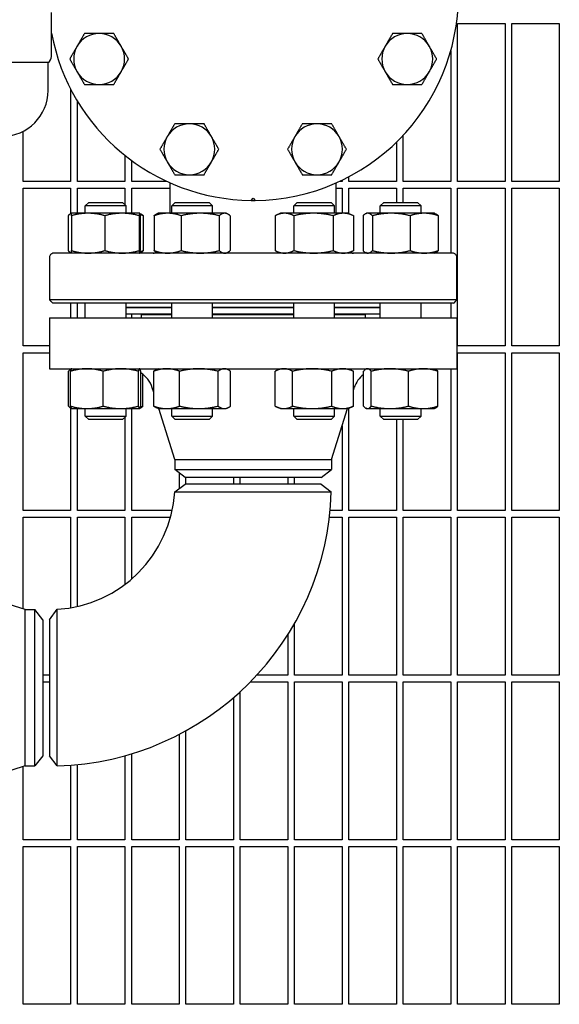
# Model space of a CAD drawing. Header units: inches. Extents: x 5 to 1128, y -85 to 748.
# Tile 662 of 689: x 787 to 797, y 576 to 594. Entities that reach past the tile are written whole.
import ezdxf

# ---------------------------------------------------------------- set-up
doc = ezdxf.new("R2010")
doc.units = ezdxf.units.IN
doc.header["$LTSCALE"] = 32
doc.header["$MEASUREMENT"] = 0
doc.layers.add('Visible (ANSI)', color=7, linetype='Continuous', lineweight=30)

msp = doc.modelspace()

# ---------------------------------------------------------------- linework, layer by layer
at = {"layer": 'Visible (ANSI)'}
for p, q in [((787.19673, 593.31478), (787.19673, 594.12728)), ((794.67313, 591.01603), (794.67313, 593.92228)), ((794.67313, 593.92228), (795.54813, 593.92228)), ((795.54813, 593.92228), (795.54813, 591.01603)), ((795.67313, 591.01603), (795.67313, 593.92228)), ((795.67313, 593.92228), (796.54813, 593.92228)), ((796.54813, 593.92228), (796.54813, 591.01603)), ((794.54813, 593.41842), (794.54813, 591.01603)), ((787.13423, 593.20653), (785.91015, 593.20653)), ((787.13423, 592.68978), (787.13423, 593.20653)), ((787.54813, 592.71897), (787.54813, 591.01603)), ((787.67313, 591.01603), (787.67313, 592.49454)), ((786.67313, 591.01603), (786.67313, 591.93779)), ((793.54813, 591.73767), (793.54813, 591.01603)), ((793.67313, 591.01603), (793.67313, 591.86536)), ((788.54813, 591.49462), (788.54813, 591.01603)), ((788.67313, 591.01603), (788.67313, 591.39873)), ((787.54813, 591.01603), (786.67313, 591.01603)), ((788.54813, 591.01603), (787.67313, 591.01603)), ((789.32051, 591.01603), (788.67313, 591.01603)), ((789.38111, 590.42878), (789.38111, 590.98857)), ((792.44016, 590.42878), (792.44016, 590.98857)), ((792.54813, 591.01603), (792.50076, 591.01603)), ((792.54813, 591.0384), (792.54813, 591.01603)), ((792.67313, 591.01603), (792.67313, 591.10137)), ((793.54813, 591.01603), (792.67313, 591.01603)), ((794.54813, 591.01603), (793.67313, 591.01603)), ((795.54813, 591.01603), (794.67313, 591.01603)), ((796.54813, 591.01603), (795.67313, 591.01603)), ((786.67313, 587.98478), (786.67313, 590.89103)), ((786.67313, 590.89103), (787.54813, 590.89103)), ((787.54813, 590.89103), (787.54813, 590.41881)), ((787.67313, 590.42878), (787.67313, 590.89103)), ((787.67313, 590.89103), (788.54813, 590.89103)), ((788.54813, 590.89103), (788.54813, 590.58857)), ((788.67313, 590.42878), (788.67313, 590.89103)), ((788.67313, 590.89103), (789.38111, 590.89103)), ((792.44016, 590.89103), (792.54813, 590.89103)), ((792.54813, 590.89103), (792.54813, 590.42878)), ((792.67313, 590.42299), (792.67313, 590.89103)), ((792.67313, 590.89103), (793.54813, 590.89103)), ((793.54813, 590.89103), (793.54813, 590.62978)), ((793.67313, 590.62978), (793.67313, 590.89103)), ((793.67313, 590.89103), (794.54813, 590.89103)), ((794.54813, 590.89103), (794.54813, 589.69478)), ((794.67313, 587.98478), (794.67313, 590.89103)), ((794.67313, 590.89103), (795.54813, 590.89103)), ((795.54813, 590.89103), (795.54813, 587.98478)), ((795.67313, 587.98478), (795.67313, 590.89103)), ((795.67313, 590.89103), (796.54813, 590.89103)), ((796.54813, 590.89103), (796.54813, 587.98478)), ((787.88193, 590.62978), (787.81943, 590.56728)), ((787.88193, 590.62978), (788.50693, 590.62978)), ((788.50693, 590.62978), (788.56943, 590.56728)), ((789.47304, 590.62978), (789.41054, 590.56728)), ((789.47304, 590.62978), (790.09804, 590.62978)), ((790.09804, 590.62978), (790.16054, 590.56728)), ((790.87147, 590.66546), (790.91063, 590.70462)), ((790.91063, 590.70462), (790.9498, 590.66546)), ((791.72322, 590.62978), (791.66072, 590.56728)), ((791.72322, 590.62978), (792.34822, 590.62978)), ((792.34822, 590.62978), (792.41072, 590.56728)), ((793.31434, 590.62978), (793.25184, 590.56728)), ((793.31434, 590.62978), (793.93934, 590.62978)), ((793.93934, 590.62978), (794.00184, 590.56728)), ((788.56943, 590.56728), (787.81943, 590.56728)), ((787.81943, 590.42878), (787.81943, 590.56728)), ((788.56943, 590.42878), (788.56943, 590.56728)), ((790.16054, 590.56728), (789.41054, 590.56728)), ((789.41054, 590.42878), (789.41054, 590.56728)), ((790.16054, 590.42878), (790.16054, 590.56728)), ((792.41072, 590.56728), (791.66072, 590.56728)), ((791.66072, 590.42878), (791.66072, 590.56728)), ((792.41072, 590.42878), (792.41072, 590.56728)), ((794.00184, 590.56728), (793.25184, 590.56728)), ((793.25184, 590.42878), (793.25184, 590.56728)), ((794.00184, 590.42878), (794.00184, 590.56728)), ((787.50132, 590.38369), (787.50132, 589.73987)), ((787.56929, 590.42872), (787.55079, 590.42009)), ((787.56213, 590.38369), (787.56213, 589.73987)), ((787.56943, 590.42878), (787.56929, 590.42872)), ((787.87085, 590.42878), (787.56943, 590.42878)), ((788.49572, 590.42878), (787.87085, 590.42878)), ((788.17957, 590.38369), (788.17957, 589.73987)), ((788.81929, 590.42878), (788.49572, 590.42878)), ((788.81186, 590.38369), (788.81186, 589.73987)), ((788.81943, 590.42878), (788.81929, 590.42878)), ((788.81943, 590.42878), (788.81956, 590.42872)), ((788.81956, 590.42872), (788.83806, 590.42009)), ((788.82672, 590.38369), (788.82672, 589.73987)), ((788.88753, 590.38369), (788.88753, 589.73987)), ((789.08475, 590.38369), (789.08475, 589.73987)), ((789.16054, 590.42878), (789.13477, 590.41676)), ((789.3346, 590.42878), (789.16054, 590.42878)), ((789.93484, 590.42878), (789.3346, 590.42878)), ((789.58444, 590.38369), (789.58444, 589.73987)), ((790.38579, 590.42878), (789.93484, 590.42878)), ((790.28524, 590.38369), (790.28524, 589.73987)), ((790.41054, 590.42878), (790.38579, 590.42878)), ((790.41054, 590.42878), (790.43632, 590.41676)), ((790.48634, 590.38369), (790.48634, 589.73987)), ((791.31419, 590.38369), (791.31419, 589.73987)), ((791.41072, 590.42878), (791.32236, 590.38758)), ((791.48814, 590.42878), (791.41072, 590.42878)), ((792.02285, 590.42878), (791.48814, 590.42878)), ((791.66208, 590.38369), (791.66208, 589.73987)), ((792.57044, 590.42878), (792.02285, 590.42878)), ((792.38362, 590.38369), (792.38362, 589.73987)), ((792.66072, 590.42878), (792.57044, 590.42878)), ((792.66072, 590.42878), (792.74908, 590.38758)), ((792.75726, 590.38369), (792.75726, 589.73987)), ((792.93374, 590.38369), (792.93374, 589.73987)), ((793.00184, 590.42878), (792.98321, 590.42009)), ((793.01993, 590.42878), (793.00184, 590.42878)), ((793.45268, 590.42878), (793.01993, 590.42878)), ((793.10613, 590.38369), (793.10613, 589.73987)), ((794.05959, 590.42878), (793.45268, 590.42878)), ((793.79923, 590.38369), (793.79923, 589.73987)), ((794.25184, 590.42878), (794.05959, 590.42878)), ((794.25184, 590.42878), (794.27047, 590.42009)), ((794.31994, 590.38369), (794.31994, 589.73987)), ((791.41072, 589.69478), (791.32236, 589.73598)), ((792.66072, 589.69478), (792.74908, 589.73598)), ((787.16084, 589.61604), (787.16084, 588.83258)), ((794.58189, 589.69478), (787.23937, 589.69478)), ((787.54813, 589.70475), (787.54813, 589.69478)), ((787.56929, 589.69484), (787.55079, 589.70347)), ((787.56943, 589.69478), (787.56929, 589.69484)), ((788.81943, 589.69478), (788.81956, 589.69484)), ((788.81956, 589.69484), (788.83806, 589.70347)), ((789.16054, 589.69478), (789.13477, 589.7068)), ((790.41054, 589.69478), (790.43632, 589.7068)), ((793.00184, 589.69478), (792.98321, 589.70347)), ((794.25184, 589.69478), (794.27047, 589.70347)), ((794.66043, 588.83258), (794.66043, 589.61604)), ((794.66043, 588.83258), (787.16084, 588.83258)), ((787.21969, 588.77352), (787.2, 588.79321)), ((794.60158, 588.77352), (787.21969, 588.77352)), ((787.54813, 588.77352), (787.54813, 588.50478)), ((787.67313, 588.50478), (787.67313, 588.77352)), ((787.81943, 588.50478), (787.81943, 588.77352)), ((788.56943, 588.50478), (788.56943, 588.77352)), ((789.41054, 588.69478), (788.56943, 588.69478)), ((789.41054, 588.68978), (788.56943, 588.68978)), ((788.67313, 588.68978), (788.67313, 588.69478)), ((788.97063, 588.68978), (788.97063, 588.69478)), ((789.41054, 588.50478), (789.41054, 588.77352)), ((790.16054, 588.50478), (790.16054, 588.77352)), ((791.66072, 588.69478), (790.16054, 588.69478)), ((791.66072, 588.68978), (790.16054, 588.68978)), ((791.66072, 588.50478), (791.66072, 588.77352)), ((792.41072, 588.50478), (792.41072, 588.77352)), ((793.25184, 588.69478), (792.41072, 588.69478)), ((793.25184, 588.68978), (792.41072, 588.68978)), ((792.85063, 588.68978), (792.85063, 588.69478)), ((793.25184, 588.50478), (793.25184, 588.77352)), ((794.00184, 588.50478), (794.00184, 588.77352)), ((794.54813, 588.77352), (794.54813, 588.50478)), ((794.60158, 588.77352), (794.62126, 588.79321)), ((787.16063, 588.50478), (794.66063, 588.50478)), ((787.16063, 588.50478), (787.16063, 587.56478)), ((789.41054, 588.56978), (788.56943, 588.56978)), ((788.67313, 588.50478), (788.67313, 588.56978)), ((788.85063, 588.56478), (789.41054, 588.56478)), ((788.85063, 588.56478), (788.85063, 588.50478)), ((788.97063, 588.56478), (788.97063, 588.56978)), ((791.66072, 588.56978), (790.16054, 588.56978)), ((790.16054, 588.56478), (791.66072, 588.56478)), ((793.25184, 588.56978), (792.41072, 588.56978)), ((792.41072, 588.56478), (792.97063, 588.56478)), ((792.85063, 588.56478), (792.85063, 588.56978)), ((792.97063, 588.56478), (792.97063, 588.50478)), ((794.66063, 588.50478), (794.66063, 587.56478)), ((787.16063, 587.98478), (786.67313, 587.98478)), ((795.54813, 587.98478), (794.67313, 587.98478)), ((796.54813, 587.98478), (795.67313, 587.98478)), ((786.67313, 584.95353), (786.67313, 587.85978)), ((786.67313, 587.85978), (787.16063, 587.85978)), ((794.67313, 584.95353), (794.67313, 587.85978)), ((794.67313, 587.85978), (795.54813, 587.85978)), ((795.54813, 587.85978), (795.54813, 584.95353)), ((795.67313, 584.95353), (795.67313, 587.85978)), ((795.67313, 587.85978), (796.54813, 587.85978)), ((796.54813, 587.85978), (796.54813, 584.95353)), ((787.16063, 587.56478), (794.66063, 587.56478)), ((787.54813, 587.56478), (787.54813, 587.55422)), ((787.56826, 587.56424), (787.55662, 587.55881)), ((787.56943, 587.56478), (787.56826, 587.56424)), ((788.81943, 587.56478), (788.82059, 587.56424)), ((789.16054, 587.56478), (789.12649, 587.5489)), ((790.41054, 587.56478), (790.44459, 587.5489)), ((791.41072, 587.56478), (791.33733, 587.53056)), ((792.66072, 587.56478), (792.73411, 587.53056)), ((793.00184, 587.56478), (792.98903, 587.55881)), ((794.25184, 587.56478), (794.26465, 587.55881)), ((794.54813, 587.56478), (794.54813, 584.95353)), ((787.51002, 586.87587), (787.51002, 587.51969)), ((787.54858, 586.87587), (787.54858, 587.51969)), ((788.1504, 586.87587), (788.1504, 587.51969)), ((788.79625, 586.87587), (788.79625, 587.51969)), ((788.84028, 586.87587), (788.84028, 587.51969)), ((788.87883, 586.87587), (788.87883, 587.46151)), ((789.07835, 586.87587), (789.07835, 587.51969)), ((789.55658, 586.87587), (789.55658, 587.51969)), ((790.26377, 586.87587), (790.26377, 587.51969)), ((790.49274, 586.87587), (790.49274, 587.51969)), ((791.31538, 586.87587), (791.31538, 587.51969)), ((791.63742, 586.87587), (791.63742, 587.51969)), ((792.35776, 586.87587), (792.35776, 587.51969)), ((792.75607, 586.87587), (792.75607, 587.51969)), ((792.94244, 586.87587), (792.94244, 587.51969)), ((793.08635, 586.87587), (793.08635, 587.51969)), ((793.77075, 586.87587), (793.77075, 587.51969)), ((794.31124, 586.87587), (794.31124, 587.51969)), ((789.07835, 587.12998), (789.05118, 587.21575)), ((792.75607, 587.17149), (792.77008, 587.21575)), ((787.54813, 586.84134), (787.54813, 584.95353)), ((787.56826, 586.83132), (787.55662, 586.83675)), ((787.56943, 586.83078), (787.56826, 586.83132)), ((787.56943, 586.83078), (787.84949, 586.83078)), ((787.67313, 584.95353), (787.67313, 586.83078)), ((787.81943, 586.69228), (787.81943, 586.83078)), ((787.84949, 586.83078), (788.47332, 586.83078)), ((788.47332, 586.83078), (788.81826, 586.83078)), ((788.56943, 586.69228), (788.56943, 586.83078)), ((788.67313, 584.95353), (788.67313, 586.83078)), ((788.81826, 586.83078), (788.81943, 586.83078)), ((788.81943, 586.83078), (788.82059, 586.83132)), ((788.82059, 586.83132), (788.83224, 586.83675)), ((789.16054, 586.83078), (789.12649, 586.84666)), ((789.16054, 586.83078), (789.31746, 586.83078)), ((789.47063, 585.89145), (789.17311, 586.83078)), ((789.31746, 586.83078), (789.91017, 586.83078)), ((789.41054, 586.69228), (789.41054, 586.83078)), ((789.91017, 586.83078), (790.37825, 586.83078)), ((790.16054, 586.69228), (790.16054, 586.83078)), ((790.37825, 586.83078), (790.41054, 586.83078)), ((790.41054, 586.83078), (790.44459, 586.84666)), ((791.41072, 586.83078), (791.33733, 586.865)), ((791.41072, 586.83078), (791.4764, 586.83078)), ((791.4764, 586.83078), (791.99759, 586.83078)), ((791.66072, 586.69228), (791.66072, 586.83078)), ((791.99759, 586.83078), (792.55691, 586.83078)), ((792.35063, 585.89145), (792.64815, 586.83078)), ((792.41072, 586.69228), (792.41072, 586.83078)), ((792.55691, 586.83078), (792.66072, 586.83078)), ((792.66072, 586.83078), (792.73411, 586.865)), ((792.67313, 584.95353), (792.67313, 586.83657)), ((793.00184, 586.83078), (792.98903, 586.83675)), ((793.00184, 586.83078), (793.01439, 586.83078)), ((793.01439, 586.83078), (793.42855, 586.83078)), ((793.25184, 586.69228), (793.25184, 586.83078)), ((793.42855, 586.83078), (794.04099, 586.83078)), ((794.00184, 586.69228), (794.00184, 586.83078)), ((794.04099, 586.83078), (794.25184, 586.83078)), ((794.25184, 586.83078), (794.26465, 586.83675)), ((787.81943, 586.69228), (788.56943, 586.69228)), ((787.88193, 586.62978), (787.81943, 586.69228)), ((788.50693, 586.62978), (787.88193, 586.62978)), ((788.50693, 586.62978), (788.56943, 586.69228)), ((788.54813, 586.67099), (788.54813, 584.95353)), ((789.41054, 586.69228), (790.16054, 586.69228)), ((789.47304, 586.62978), (789.41054, 586.69228)), ((790.09804, 586.62978), (789.47304, 586.62978)), ((790.09804, 586.62978), (790.16054, 586.69228)), ((791.66072, 586.69228), (792.41072, 586.69228)), ((791.72322, 586.62978), (791.66072, 586.69228)), ((792.34822, 586.62978), (791.72322, 586.62978)), ((792.34822, 586.62978), (792.41072, 586.69228)), ((793.25184, 586.69228), (794.00184, 586.69228)), ((793.31434, 586.62978), (793.25184, 586.69228)), ((793.93934, 586.62978), (793.31434, 586.62978)), ((793.54813, 586.62978), (793.54813, 584.95353)), ((793.67313, 584.95353), (793.67313, 586.62978)), ((793.93934, 586.62978), (794.00184, 586.69228)), ((792.54813, 586.515), (792.54813, 584.95353)), ((789.47063, 585.89145), (792.35063, 585.89145)), ((789.47063, 585.89145), (789.47063, 585.70865)), ((792.35063, 585.89145), (792.35063, 585.70865)), ((789.47063, 585.70865), (792.35063, 585.70865)), ((789.65813, 585.56478), (789.47063, 585.70865)), ((789.54813, 585.64919), (789.54813, 585.35819)), ((792.16313, 585.56478), (789.65813, 585.56478)), ((789.67313, 585.43978), (789.67313, 585.56478)), ((790.54813, 585.56478), (790.54813, 585.43978)), ((790.67313, 585.43978), (790.67313, 585.56478)), ((791.54813, 585.56478), (791.54813, 585.43978)), ((791.67313, 585.43978), (791.67313, 585.56478)), ((792.16313, 585.56478), (792.35063, 585.70865)), ((789.46624, 585.29746), (789.65813, 585.43978)), ((792.16303, 585.43978), (789.65813, 585.43978)), ((792.16313, 585.43978), (792.34868, 585.2974)), ((787.54813, 584.95353), (786.67313, 584.95353)), ((786.67313, 583.14113), (786.67313, 584.82853)), ((786.67313, 584.82853), (787.54813, 584.82853)), ((787.54813, 584.82853), (787.54813, 583.16251)), ((788.54813, 584.95353), (787.67313, 584.95353)), ((787.67313, 583.18735), (787.67313, 584.82853)), ((787.67313, 584.82853), (788.54813, 584.82853)), ((788.54813, 584.82853), (788.54813, 583.59291)), ((789.41888, 584.95353), (788.67313, 584.95353)), ((788.67313, 583.6938), (788.67313, 584.82853)), ((788.67313, 584.82853), (789.38829, 584.82853)), ((792.31451, 584.82853), (792.54813, 584.82853)), ((792.54813, 584.95353), (792.3278, 584.95353)), ((792.54813, 584.82853), (792.54813, 581.92228)), ((793.54813, 584.95353), (792.67313, 584.95353)), ((792.67313, 581.92228), (792.67313, 584.82853)), ((792.67313, 584.82853), (793.54813, 584.82853)), ((793.54813, 584.82853), (793.54813, 581.92228)), ((794.54813, 584.95353), (793.67313, 584.95353)), ((793.67313, 581.92228), (793.67313, 584.82853)), ((793.67313, 584.82853), (794.54813, 584.82853)), ((794.54813, 584.82853), (794.54813, 581.92228)), ((795.54813, 584.95353), (794.67313, 584.95353)), ((794.67313, 581.92228), (794.67313, 584.82853)), ((794.67313, 584.82853), (795.54813, 584.82853)), ((795.54813, 584.82853), (795.54813, 581.92228)), ((796.54813, 584.95353), (795.67313, 584.95353)), ((795.67313, 581.92228), (795.67313, 584.82853)), ((795.67313, 584.82853), (796.54813, 584.82853)), ((796.54813, 584.82853), (796.54813, 581.92228)), ((786.70897, 583.12978), (785.76963, 583.4273)), ((786.70897, 580.24978), (786.70897, 583.12978)), ((786.70897, 583.12978), (786.89176, 583.12978)), ((786.89176, 580.24978), (786.89176, 583.12978)), ((787.03563, 582.94228), (786.89176, 583.12978)), ((787.16063, 582.94228), (787.30295, 583.13417)), ((787.03563, 582.94228), (787.03563, 580.43728)), ((787.16063, 582.94228), (787.16063, 580.43738)), ((791.67313, 581.92228), (791.67313, 582.87591)), ((791.54813, 582.66743), (791.54813, 581.92228)), ((787.16063, 581.92228), (787.03563, 581.92228)), ((791.54813, 581.92228), (790.97682, 581.92228)), ((792.54813, 581.92228), (791.67313, 581.92228)), ((793.54813, 581.92228), (792.67313, 581.92228)), ((794.54813, 581.92228), (793.67313, 581.92228)), ((795.54813, 581.92228), (794.67313, 581.92228)), ((796.54813, 581.92228), (795.67313, 581.92228)), ((787.03563, 581.79728), (787.16063, 581.79728)), ((790.8577, 581.79728), (791.54813, 581.79728)), ((791.54813, 581.79728), (791.54813, 578.89103)), ((791.67313, 578.89103), (791.67313, 581.79728)), ((791.67313, 581.79728), (792.54813, 581.79728)), ((792.54813, 581.79728), (792.54813, 578.89103)), ((792.67313, 578.89103), (792.67313, 581.79728)), ((792.67313, 581.79728), (793.54813, 581.79728)), ((793.54813, 581.79728), (793.54813, 578.89103)), ((793.67313, 578.89103), (793.67313, 581.79728)), ((793.67313, 581.79728), (794.54813, 581.79728)), ((794.54813, 581.79728), (794.54813, 578.89103)), ((794.67313, 578.89103), (794.67313, 581.79728)), ((794.67313, 581.79728), (795.54813, 581.79728)), ((795.54813, 581.79728), (795.54813, 578.89103)), ((795.67313, 578.89103), (795.67313, 581.79728)), ((795.67313, 581.79728), (796.54813, 581.79728)), ((796.54813, 581.79728), (796.54813, 578.89103)), ((790.67313, 578.89103), (790.67313, 581.61899)), ((790.54813, 581.50774), (790.54813, 578.89103)), ((789.54813, 580.83153), (789.54813, 578.89103)), ((789.67313, 578.89103), (789.67313, 580.89848)), ((788.67313, 578.89103), (788.67313, 580.47506)), ((787.03563, 580.43728), (786.89176, 580.24978)), ((787.30301, 580.25173), (787.16063, 580.43728)), ((788.54813, 580.43869), (788.54813, 578.89103)), ((786.70897, 580.24978), (785.76963, 579.95226)), ((786.67313, 578.89103), (786.67313, 580.23843)), ((786.70897, 580.24978), (786.89176, 580.24978)), ((787.54813, 580.26427), (787.54813, 578.89103)), ((787.67313, 578.89103), (787.67313, 580.27515)), ((787.54813, 578.89103), (786.67313, 578.89103)), ((788.54813, 578.89103), (787.67313, 578.89103)), ((789.54813, 578.89103), (788.67313, 578.89103)), ((790.54813, 578.89103), (789.67313, 578.89103)), ((791.54813, 578.89103), (790.67313, 578.89103)), ((792.54813, 578.89103), (791.67313, 578.89103)), ((793.54813, 578.89103), (792.67313, 578.89103)), ((794.54813, 578.89103), (793.67313, 578.89103)), ((795.54813, 578.89103), (794.67313, 578.89103)), ((796.54813, 578.89103), (795.67313, 578.89103)), ((786.67313, 575.85978), (786.67313, 578.76603)), ((786.67313, 578.76603), (787.54813, 578.76603)), ((787.54813, 578.76603), (787.54813, 575.85978)), ((787.67313, 575.85978), (787.67313, 578.76603)), ((787.67313, 578.76603), (788.54813, 578.76603)), ((788.54813, 578.76603), (788.54813, 575.85978)), ((788.67313, 575.85978), (788.67313, 578.76603)), ((788.67313, 578.76603), (789.54813, 578.76603)), ((789.54813, 578.76603), (789.54813, 575.85978)), ((789.67313, 575.85978), (789.67313, 578.76603)), ((789.67313, 578.76603), (790.54813, 578.76603)), ((790.54813, 578.76603), (790.54813, 575.85978)), ((790.67313, 575.85978), (790.67313, 578.76603)), ((790.67313, 578.76603), (791.54813, 578.76603)), ((791.54813, 578.76603), (791.54813, 575.85978)), ((791.67313, 575.85978), (791.67313, 578.76603)), ((791.67313, 578.76603), (792.54813, 578.76603)), ((792.54813, 578.76603), (792.54813, 575.85978)), ((792.67313, 575.85978), (792.67313, 578.76603)), ((792.67313, 578.76603), (793.54813, 578.76603)), ((793.54813, 578.76603), (793.54813, 575.85978)), ((793.67313, 575.85978), (793.67313, 578.76603)), ((793.67313, 578.76603), (794.54813, 578.76603)), ((794.54813, 578.76603), (794.54813, 575.85978)), ((794.67313, 575.85978), (794.67313, 578.76603)), ((794.67313, 578.76603), (795.54813, 578.76603)), ((795.54813, 578.76603), (795.54813, 575.85978)), ((795.67313, 575.85978), (795.67313, 578.76603)), ((795.67313, 578.76603), (796.54813, 578.76603)), ((796.54813, 578.76603), (796.54813, 575.85978)), ((787.54813, 575.85978), (786.67313, 575.85978)), ((788.54813, 575.85978), (787.67313, 575.85978)), ((789.54813, 575.85978), (788.67313, 575.85978)), ((790.54813, 575.85978), (789.67313, 575.85978)), ((791.54813, 575.85978), (790.67313, 575.85978)), ((792.54813, 575.85978), (791.67313, 575.85978)), ((793.54813, 575.85978), (792.67313, 575.85978)), ((794.54813, 575.85978), (793.67313, 575.85978)), ((795.54813, 575.85978), (794.67313, 575.85978)), ((796.54813, 575.85978), (795.67313, 575.85978))]:
    msp.add_line(p, q, dxfattribs=at)
for centre, radius, start, end in [((790.91063, 594.44478), 3.77953, 270.593765, 89.406235), ((790.91063, 594.44478), 3.77953, 190.692303, 269.406235), ((788.07352, 593.26961), 0.46875, 90, 150), ((788.07352, 593.26961), 0.46875, 30, 90), ((793.74774, 593.26961), 0.46875, 90, 150), ((793.74774, 593.26961), 0.46875, 30, 90), ((788.07352, 593.26961), 0.46875, 150, 210), ((788.07352, 593.26961), 0.46875, 330, 30), ((793.74774, 593.26961), 0.46875, 150, 210), ((793.74774, 593.26961), 0.46875, 330, 30), ((787.07173, 593.31478), 0.125, 300, 0), ((788.07352, 593.26961), 0.46875, 210, 270), ((788.07352, 593.26961), 0.46875, 270, 330), ((793.74774, 593.26961), 0.46875, 210, 270), ((793.74774, 593.26961), 0.46875, 270, 330), ((786.29048, 592.68978), 0.84375, 270, 0), ((789.73546, 591.60767), 0.46875, 90, 150), ((789.73546, 591.60767), 0.46875, 30, 90), ((792.0858, 591.60767), 0.46875, 90, 150), ((792.0858, 591.60767), 0.46875, 30, 90), ((789.73546, 591.60767), 0.46875, 150, 210), ((789.73546, 591.60767), 0.46875, 330, 30), ((792.0858, 591.60767), 0.46875, 150, 210), ((792.0858, 591.60767), 0.46875, 330, 30), ((789.73546, 591.60767), 0.46875, 210, 270), ((789.73546, 591.60767), 0.46875, 270, 330), ((792.0858, 591.60767), 0.46875, 210, 270), ((792.0858, 591.60767), 0.46875, 270, 330), ((790.91063, 594.44478), 3.77953, 269.406235, 270.593765), ((787.23937, 589.61604), 0.07874, 90, 119.999999), ((789.06614, 590.00974), 0.31496, 270, 283.77218), ((792.75512, 590.00974), 0.31496, 256.22782, 270), ((794.58189, 589.61604), 0.07874, 60.000001, 90), ((788.57452, 587.06478), 0.5, 17.574716, 57.891966), ((793.24675, 587.06478), 0.5, 127.489944, 162.425284), ((787.16063, 585.43978), 2.31, 273.532272, 356.467728), ((787.16063, 585.43978), 5.19, 271.571968, 358.428032)]:
    msp.add_arc(centre, radius, start, end, dxfattribs=at)
for points, weights in [([(787.80289, 593.73836), (787.73037, 593.61276), (787.66757, 593.50399)], [1.01001874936, 1.04314139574, 1]), ([(788.07352, 593.73836), (787.94792, 593.73836), (787.80289, 593.73836)], [1, 1.04314139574, 1.01001874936]), ([(788.34416, 593.73836), (788.19912, 593.73836), (788.07352, 593.73836)], [1.01001874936, 1.04314139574, 1]), ([(788.47947, 593.50399), (788.41667, 593.61276), (788.34416, 593.73836)], [1, 1.04314139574, 1.01001874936]), ([(793.47711, 593.73836), (793.40459, 593.61276), (793.34179, 593.50399)], [1.01001874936, 1.04314139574, 1]), ([(793.74774, 593.73836), (793.62214, 593.73836), (793.47711, 593.73836)], [1, 1.04314139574, 1.01001874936]), ([(794.01838, 593.73836), (793.87334, 593.73836), (793.74774, 593.73836)], [1.01001874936, 1.04314139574, 1]), ([(794.15369, 593.50399), (794.09089, 593.61276), (794.01838, 593.73836)], [1, 1.04314139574, 1.01001874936]), ([(787.66757, 593.50399), (787.60477, 593.39521), (787.53226, 593.26961)], [1, 1.04314139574, 1.01001874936]), ([(788.61479, 593.26961), (788.54227, 593.39521), (788.47947, 593.50399)], [1.01001874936, 1.04314139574, 1]), ([(793.34179, 593.50399), (793.27899, 593.39521), (793.20648, 593.26961)], [1, 1.04314139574, 1.01001874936]), ([(794.28901, 593.26961), (794.21649, 593.39521), (794.15369, 593.50399)], [1.01001874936, 1.04314139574, 1]), ([(787.53226, 593.26961), (787.60477, 593.14401), (787.66757, 593.03524)], [1.01001874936, 1.04314139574, 1]), ([(788.47947, 593.03524), (788.54227, 593.14401), (788.61479, 593.26961)], [1, 1.04314139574, 1.01001874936]), ([(793.20648, 593.26961), (793.27899, 593.14401), (793.34179, 593.03524)], [1.01001874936, 1.04314139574, 1]), ([(794.15369, 593.03524), (794.21649, 593.14401), (794.28901, 593.26961)], [1, 1.04314139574, 1.01001874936]), ([(787.66757, 593.03524), (787.73037, 592.92646), (787.80289, 592.80086)], [1, 1.04314139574, 1.01001874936]), ([(788.34416, 592.80086), (788.41667, 592.92646), (788.47947, 593.03524)], [1.01001874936, 1.04314139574, 1]), ([(793.34179, 593.03524), (793.40459, 592.92646), (793.47711, 592.80086)], [1, 1.04314139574, 1.01001874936]), ([(794.01838, 592.80086), (794.09089, 592.92646), (794.15369, 593.03524)], [1.01001874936, 1.04314139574, 1]), ([(787.80289, 592.80086), (787.94792, 592.80086), (788.07352, 592.80086)], [1.01001874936, 1.04314139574, 1]), ([(788.07352, 592.80086), (788.19912, 592.80086), (788.34416, 592.80086)], [1, 1.04314139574, 1.01001874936]), ([(793.47711, 592.80086), (793.62214, 592.80086), (793.74774, 592.80086)], [1.01001874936, 1.04314139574, 1]), ([(793.74774, 592.80086), (793.87334, 592.80086), (794.01838, 592.80086)], [1, 1.04314139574, 1.01001874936]), ([(789.46483, 592.07642), (789.39231, 591.95082), (789.32951, 591.84204)], [1.01001874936, 1.04314139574, 1]), ([(789.73546, 592.07642), (789.60986, 592.07642), (789.46483, 592.07642)], [1, 1.04314139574, 1.01001874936]), ([(790.0061, 592.07642), (789.86106, 592.07642), (789.73546, 592.07642)], [1.01001874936, 1.04314139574, 1]), ([(790.14141, 591.84204), (790.07861, 591.95082), (790.0061, 592.07642)], [1, 1.04314139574, 1.01001874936]), ([(791.81517, 592.07642), (791.74265, 591.95082), (791.67985, 591.84204)], [1.01001874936, 1.04314139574, 1]), ([(792.0858, 592.07642), (791.9602, 592.07642), (791.81517, 592.07642)], [1, 1.04314139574, 1.01001874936]), ([(792.35644, 592.07642), (792.2114, 592.07642), (792.0858, 592.07642)], [1.01001874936, 1.04314139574, 1]), ([(792.49175, 591.84204), (792.42895, 591.95082), (792.35644, 592.07642)], [1, 1.04314139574, 1.01001874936]), ([(789.32951, 591.84204), (789.26671, 591.73327), (789.1942, 591.60767)], [1, 1.04314139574, 1.01001874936]), ([(790.27673, 591.60767), (790.20421, 591.73327), (790.14141, 591.84204)], [1.01001874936, 1.04314139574, 1]), ([(791.67985, 591.84204), (791.61705, 591.73327), (791.54454, 591.60767)], [1, 1.04314139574, 1.01001874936]), ([(792.62707, 591.60767), (792.55455, 591.73327), (792.49175, 591.84204)], [1.01001874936, 1.04314139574, 1]), ([(789.1942, 591.60767), (789.26671, 591.48207), (789.32951, 591.37329)], [1.01001874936, 1.04314139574, 1]), ([(790.14141, 591.37329), (790.20421, 591.48207), (790.27673, 591.60767)], [1, 1.04314139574, 1.01001874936]), ([(791.54454, 591.60767), (791.61705, 591.48207), (791.67985, 591.37329)], [1.01001874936, 1.04314139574, 1]), ([(792.49175, 591.37329), (792.55455, 591.48207), (792.62707, 591.60767)], [1, 1.04314139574, 1.01001874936]), ([(789.32951, 591.37329), (789.39231, 591.26452), (789.46483, 591.13892)], [1, 1.04314139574, 1.01001874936]), ([(790.0061, 591.13892), (790.07861, 591.26452), (790.14141, 591.37329)], [1.01001874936, 1.04314139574, 1]), ([(791.67985, 591.37329), (791.74265, 591.26452), (791.81517, 591.13892)], [1, 1.04314139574, 1.01001874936]), ([(792.35644, 591.13892), (792.42895, 591.26452), (792.49175, 591.37329)], [1.01001874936, 1.04314139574, 1]), ([(789.46483, 591.13892), (789.60986, 591.13892), (789.73546, 591.13892)], [1.01001874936, 1.04314139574, 1]), ([(789.73546, 591.13892), (789.86106, 591.13892), (790.0061, 591.13892)], [1, 1.04314139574, 1.01001874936]), ([(791.81517, 591.13892), (791.9602, 591.13892), (792.0858, 591.13892)], [1.01001874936, 1.04314139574, 1]), ([(792.0858, 591.13892), (792.2114, 591.13892), (792.35644, 591.13892)], [1, 1.04314139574, 1.01001874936]), ([(787.56787, 590.42626), (787.53684, 590.41836), (787.50132, 590.38369)], [1.01375847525, 1.02892942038, 1]), ([(787.87085, 590.42878), (787.72757, 590.42878), (787.56213, 590.38369)], [1, 1.0379548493, 1]), ([(787.56213, 590.38369), (787.56597, 590.42717), (787.56929, 590.42872)], [1, 1.03654763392, 1.00271008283]), ([(788.17957, 590.38369), (788.01412, 590.42878), (787.87085, 590.42878)], [1, 1.0379548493, 1]), ([(788.49572, 590.42878), (788.34899, 590.42878), (788.17957, 590.38369)], [1, 1.0379548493, 1]), ([(788.81186, 590.38369), (788.64244, 590.42878), (788.49572, 590.42878)], [1, 1.0379548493, 1]), ([(788.81929, 590.42878), (788.81585, 590.42878), (788.81186, 590.38369)], [1, 1.0379548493, 1]), ([(788.82672, 590.38369), (788.82274, 590.42878), (788.81929, 590.42878)], [1, 1.0379548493, 1]), ([(788.88753, 590.38369), (788.85536, 590.39409), (788.82494, 590.40199)], [1, 1.00850289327, 1.01319603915]), ([(788.83806, 590.42009), (788.86138, 590.40922), (788.88753, 590.38369)], [1.01873149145, 1.02113779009, 1]), ([(789.3346, 590.42878), (789.21864, 590.42878), (789.08475, 590.38369)], [1, 1.0379548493, 1]), ([(789.08475, 590.38369), (789.11105, 590.4057), (789.13477, 590.41676)], [1, 1.01817300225, 1.01894332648]), ([(789.58444, 590.38369), (789.45055, 590.42878), (789.3346, 590.42878)], [1, 1.0379548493, 1]), ([(789.93484, 590.42878), (789.77222, 590.42878), (789.58444, 590.38369)], [1, 1.0379548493, 1]), ([(790.28524, 590.38369), (790.09746, 590.42878), (789.93484, 590.42878)], [1, 1.0379548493, 1]), ([(790.38579, 590.42878), (790.33912, 590.42878), (790.28524, 590.38369)], [1, 1.0379548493, 1]), ([(790.48634, 590.38369), (790.43245, 590.42878), (790.38579, 590.42878)], [1, 1.0379548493, 1]), ([(791.48814, 590.42878), (791.40741, 590.42878), (791.31419, 590.38369)], [1, 1.0379548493, 1]), ([(791.66208, 590.38369), (791.56887, 590.42878), (791.48814, 590.42878)], [1, 1.0379548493, 1]), ([(792.02285, 590.42878), (791.85542, 590.42878), (791.66208, 590.38369)], [1, 1.0379548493, 1]), ([(792.38362, 590.38369), (792.19028, 590.42878), (792.02285, 590.42878)], [1, 1.0379548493, 1]), ([(792.57044, 590.42878), (792.48374, 590.42878), (792.38362, 590.38369)], [1, 1.0379548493, 1]), ([(792.75726, 590.38369), (792.65714, 590.42878), (792.57044, 590.42878)], [1, 1.0379548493, 1]), ([(792.74908, 590.38758), (792.75314, 590.38568), (792.75726, 590.38369)], [1.00309374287, 1.00161564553, 1]), ([(793.01993, 590.42878), (792.97993, 590.42878), (792.93374, 590.38369)], [1, 1.0379548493, 1]), ([(793.10613, 590.38369), (793.05994, 590.42878), (793.01993, 590.42878)], [1, 1.0379548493, 1]), ([(793.45268, 590.42878), (793.29184, 590.42878), (793.10613, 590.38369)], [1, 1.0379548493, 1]), ([(793.79923, 590.38369), (793.61351, 590.42878), (793.45268, 590.42878)], [1, 1.0379548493, 1]), ([(794.05959, 590.42878), (793.93875, 590.42878), (793.79923, 590.38369)], [1, 1.0379548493, 1]), ([(794.31994, 590.38369), (794.18042, 590.42878), (794.05959, 590.42878)], [1, 1.0379548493, 1]), ([(794.27047, 590.42009), (794.29379, 590.40922), (794.31994, 590.38369)], [1.01873149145, 1.02113779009, 1]), ([(787.50132, 589.73987), (787.53684, 589.7052), (787.56787, 589.69729)], [1, 1.02892942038, 1.01375847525]), ([(787.56213, 589.73987), (787.72757, 589.69478), (787.87085, 589.69478)], [1, 1.0379548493, 1]), ([(787.56929, 589.69484), (787.56597, 589.69639), (787.56213, 589.73987)], [1.00271008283, 1.03654763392, 1]), ([(787.87085, 589.69478), (788.01412, 589.69478), (788.17957, 589.73987)], [1, 1.0379548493, 1]), ([(788.17957, 589.73987), (788.34899, 589.69478), (788.49572, 589.69478)], [1, 1.0379548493, 1]), ([(788.49572, 589.69478), (788.64244, 589.69478), (788.81186, 589.73987)], [1, 1.0379548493, 1]), ([(788.81186, 589.73987), (788.81585, 589.69478), (788.81929, 589.69478)], [1, 1.0379548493, 1]), ([(788.81929, 589.69478), (788.82274, 589.69478), (788.82672, 589.73987)], [1, 1.0379548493, 1]), ([(788.82494, 589.72157), (788.85536, 589.72947), (788.88753, 589.73987)], [1.01319603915, 1.00850289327, 1]), ([(788.88753, 589.73987), (788.86138, 589.71434), (788.83806, 589.70347)], [1, 1.02113779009, 1.01873149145]), ([(789.08475, 589.73987), (789.21864, 589.69478), (789.3346, 589.69478)], [1, 1.0379548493, 1]), ([(789.13477, 589.7068), (789.11105, 589.71786), (789.08475, 589.73987)], [1.01894332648, 1.01817300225, 1]), ([(789.3346, 589.69478), (789.45055, 589.69478), (789.58444, 589.73987)], [1, 1.0379548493, 1]), ([(789.58444, 589.73987), (789.77222, 589.69478), (789.93484, 589.69478)], [1, 1.0379548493, 1]), ([(789.93484, 589.69478), (790.09746, 589.69478), (790.28524, 589.73987)], [1, 1.0379548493, 1]), ([(790.28524, 589.73987), (790.33912, 589.69478), (790.38579, 589.69478)], [1, 1.0379548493, 1]), ([(790.38579, 589.69478), (790.43245, 589.69478), (790.48634, 589.73987)], [1, 1.0379548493, 1]), ([(791.31419, 589.73987), (791.40741, 589.69478), (791.48814, 589.69478)], [1, 1.0379548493, 1]), ([(791.48814, 589.69478), (791.56887, 589.69478), (791.66208, 589.73987)], [1, 1.0379548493, 1]), ([(791.66208, 589.73987), (791.85542, 589.69478), (792.02285, 589.69478)], [1, 1.0379548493, 1]), ([(792.02285, 589.69478), (792.19028, 589.69478), (792.38362, 589.73987)], [1, 1.0379548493, 1]), ([(792.38362, 589.73987), (792.48374, 589.69478), (792.57044, 589.69478)], [1, 1.0379548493, 1]), ([(792.57044, 589.69478), (792.65714, 589.69478), (792.75726, 589.73987)], [1, 1.0379548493, 1]), ([(792.75726, 589.73987), (792.75314, 589.73788), (792.74908, 589.73598)], [1, 1.00161564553, 1.00309374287]), ([(792.93374, 589.73987), (792.97993, 589.69478), (793.01993, 589.69478)], [1, 1.0379548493, 1]), ([(793.01993, 589.69478), (793.05994, 589.69478), (793.10613, 589.73987)], [1, 1.0379548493, 1]), ([(793.10613, 589.73987), (793.29184, 589.69478), (793.45268, 589.69478)], [1, 1.0379548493, 1]), ([(793.45268, 589.69478), (793.61351, 589.69478), (793.79923, 589.73987)], [1, 1.0379548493, 1]), ([(793.79923, 589.73987), (793.93875, 589.69478), (794.05959, 589.69478)], [1, 1.0379548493, 1]), ([(794.05959, 589.69478), (794.18042, 589.69478), (794.31994, 589.73987)], [1, 1.0379548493, 1]), ([(794.31994, 589.73987), (794.29379, 589.71434), (794.27047, 589.70347)], [1, 1.02113779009, 1.01873149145]), ([(787.16084, 588.83258), (787.18052, 588.81268), (787.2, 588.79321)], [1, 1.0000415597, 1.00002799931]), ([(794.62126, 588.79321), (794.64074, 588.81268), (794.66043, 588.83258)], [1.00002799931, 1.0000415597, 1]), ([(787.56557, 587.56226), (787.53967, 587.55436), (787.51002, 587.51969)], [1.01375847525, 1.02892942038, 1]), ([(787.84949, 587.56478), (787.70983, 587.56478), (787.54858, 587.51969)], [1, 1.0379548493, 1]), ([(787.54858, 587.51969), (787.55912, 587.55997), (787.56826, 587.56424)], [1, 1.03377061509, 1.00744590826]), ([(788.1504, 587.51969), (787.98914, 587.56478), (787.84949, 587.56478)], [1, 1.0379548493, 1]), ([(788.47332, 587.56478), (788.32345, 587.56478), (788.1504, 587.51969)], [1, 1.0379548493, 1]), ([(788.79625, 587.51969), (788.62319, 587.56478), (788.47332, 587.56478)], [1, 1.0379548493, 1]), ([(788.81826, 587.56478), (788.80805, 587.56478), (788.79625, 587.51969)], [1, 1.0379548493, 1]), ([(788.84028, 587.51969), (788.82848, 587.56478), (788.81826, 587.56478)], [1, 1.0379548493, 1]), ([(789.31746, 587.56478), (789.20649, 587.56478), (789.07835, 587.51969)], [1, 1.0379548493, 1]), ([(789.07835, 587.51969), (789.10351, 587.53819), (789.12649, 587.5489)], [1, 1.01522706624, 1.01823627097]), ([(789.55658, 587.51969), (789.42844, 587.56478), (789.31746, 587.56478)], [1, 1.0379548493, 1]), ([(789.91017, 587.56478), (789.74607, 587.56478), (789.55658, 587.51969)], [1, 1.0379548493, 1]), ([(790.26377, 587.51969), (790.07428, 587.56478), (789.91017, 587.56478)], [1, 1.0379548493, 1]), ([(790.37825, 587.56478), (790.32512, 587.56478), (790.26377, 587.51969)], [1, 1.0379548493, 1]), ([(790.49274, 587.51969), (790.43139, 587.56478), (790.37825, 587.56478)], [1, 1.0379548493, 1]), ([(791.4764, 587.56478), (791.40167, 587.56478), (791.31538, 587.51969)], [1, 1.0379548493, 1]), ([(791.63742, 587.51969), (791.55113, 587.56478), (791.4764, 587.56478)], [1, 1.0379548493, 1]), ([(791.99759, 587.56478), (791.83044, 587.56478), (791.63742, 587.51969)], [1, 1.0379548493, 1]), ([(792.35776, 587.51969), (792.16475, 587.56478), (791.99759, 587.56478)], [1, 1.0379548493, 1]), ([(792.55691, 587.56478), (792.46449, 587.56478), (792.35776, 587.51969)], [1, 1.0379548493, 1]), ([(792.75607, 587.51969), (792.64934, 587.56478), (792.55691, 587.56478)], [1, 1.0379548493, 1]), ([(793.01439, 587.56478), (792.981, 587.56478), (792.94244, 587.51969)], [1, 1.0379548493, 1]), ([(793.08635, 587.51969), (793.04779, 587.56478), (793.01439, 587.56478)], [1, 1.0379548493, 1]), ([(793.42855, 587.56478), (793.26973, 587.56478), (793.08635, 587.51969)], [1, 1.0379548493, 1]), ([(793.77075, 587.51969), (793.58736, 587.56478), (793.42855, 587.56478)], [1, 1.0379548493, 1]), ([(794.04099, 587.56478), (793.91557, 587.56478), (793.77075, 587.51969)], [1, 1.0379548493, 1]), ([(794.31124, 587.51969), (794.16642, 587.56478), (794.04099, 587.56478)], [1, 1.0379548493, 1]), ([(794.26465, 587.55881), (794.28651, 587.54861), (794.31124, 587.51969)], [1.01763819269, 1.02401877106, 1]), ([(792.73411, 587.53056), (792.74491, 587.52552), (792.75607, 587.51969)], [1.00831186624, 1.00475051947, 1]), ([(787.51002, 586.87587), (787.53967, 586.8412), (787.56557, 586.83329)], [1, 1.02892942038, 1.01375847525]), ([(787.56826, 586.83132), (787.55912, 586.83559), (787.54858, 586.87587)], [1.00744590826, 1.03377061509, 1]), ([(787.54858, 586.87587), (787.70983, 586.83078), (787.84949, 586.83078)], [1, 1.0379548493, 1]), ([(787.84949, 586.83078), (787.98914, 586.83078), (788.1504, 586.87587)], [1, 1.0379548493, 1]), ([(788.1504, 586.87587), (788.32345, 586.83078), (788.47332, 586.83078)], [1, 1.0379548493, 1]), ([(788.47332, 586.83078), (788.62319, 586.83078), (788.79625, 586.87587)], [1, 1.0379548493, 1]), ([(788.79625, 586.87587), (788.80805, 586.83078), (788.81826, 586.83078)], [1, 1.0379548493, 1]), ([(788.81826, 586.83078), (788.82848, 586.83078), (788.84028, 586.87587)], [1, 1.0379548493, 1]), ([(788.87883, 586.87587), (788.8541, 586.84695), (788.83224, 586.83675)], [1, 1.02401877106, 1.01763819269]), ([(788.83686, 586.86359), (788.85745, 586.86921), (788.87883, 586.87587)], [1.00930122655, 1.005426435, 1]), ([(789.12649, 586.84666), (789.10351, 586.85737), (789.07835, 586.87587)], [1.01823627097, 1.01522706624, 1]), ([(789.07835, 586.87587), (789.20649, 586.83078), (789.31746, 586.83078)], [1, 1.0379548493, 1]), ([(789.31746, 586.83078), (789.42844, 586.83078), (789.55658, 586.87587)], [1, 1.0379548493, 1]), ([(789.55658, 586.87587), (789.74607, 586.83078), (789.91017, 586.83078)], [1, 1.0379548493, 1]), ([(789.91017, 586.83078), (790.07428, 586.83078), (790.26377, 586.87587)], [1, 1.0379548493, 1]), ([(790.26377, 586.87587), (790.32512, 586.83078), (790.37825, 586.83078)], [1, 1.0379548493, 1]), ([(790.37825, 586.83078), (790.43139, 586.83078), (790.49274, 586.87587)], [1, 1.0379548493, 1]), ([(791.31538, 586.87587), (791.40167, 586.83078), (791.4764, 586.83078)], [1, 1.0379548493, 1]), ([(791.4764, 586.83078), (791.55113, 586.83078), (791.63742, 586.87587)], [1, 1.0379548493, 1]), ([(791.63742, 586.87587), (791.83044, 586.83078), (791.99759, 586.83078)], [1, 1.0379548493, 1]), ([(791.99759, 586.83078), (792.16475, 586.83078), (792.35776, 586.87587)], [1, 1.0379548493, 1]), ([(792.35776, 586.87587), (792.46449, 586.83078), (792.55691, 586.83078)], [1, 1.0379548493, 1]), ([(792.55691, 586.83078), (792.64934, 586.83078), (792.75607, 586.87587)], [1, 1.0379548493, 1]), ([(792.75607, 586.87587), (792.74491, 586.87004), (792.73411, 586.865)], [1, 1.00475051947, 1.00831186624]), ([(792.94244, 586.87587), (792.981, 586.83078), (793.01439, 586.83078)], [1, 1.0379548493, 1]), ([(793.01439, 586.83078), (793.04779, 586.83078), (793.08635, 586.87587)], [1, 1.0379548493, 1]), ([(793.08635, 586.87587), (793.26973, 586.83078), (793.42855, 586.83078)], [1, 1.0379548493, 1]), ([(793.42855, 586.83078), (793.58736, 586.83078), (793.77075, 586.87587)], [1, 1.0379548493, 1]), ([(793.77075, 586.87587), (793.91557, 586.83078), (794.04099, 586.83078)], [1, 1.0379548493, 1]), ([(794.04099, 586.83078), (794.16642, 586.83078), (794.31124, 586.87587)], [1, 1.0379548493, 1]), ([(794.31124, 586.87587), (794.28651, 586.84695), (794.26465, 586.83675)], [1, 1.02401877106, 1.01763819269])]:
    msp.add_rational_spline(points, weights, degree=2, dxfattribs=at)
for points, knots in [([(787.2, 589.68423), (787.19293, 589.68015), (787.18571, 589.67427), (787.17443, 589.66129), (787.16868, 589.65185), (787.16265, 589.63481), (787.16084, 589.62472), (787.16084, 589.61604)], [-0.222829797, -0.222829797, -0.222829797, -0.222829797, -0.145221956, -0.145221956, -0.066112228, -0.066112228, 0, 0, 0, 0]), ([(794.66043, 589.61604), (794.66043, 589.62472), (794.65862, 589.63481), (794.65258, 589.65185), (794.64683, 589.66129), (794.63555, 589.67427), (794.62834, 589.68015), (794.62126, 589.68423)], [0, 0, 0, 0, 0.066112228, 0.066112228, 0.145221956, 0.145221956, 0.222829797, 0.222829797, 0.222829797, 0.222829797]), ([(789.46624, 585.29746), (789.46624, 585.29746), (789.48797, 585.29746), (789.58729, 585.29744), (789.68153, 585.29743), (789.92835, 585.29741), (790.08021, 585.2974), (790.4331, 585.29739), (790.63706, 585.29739), (791.04776, 585.29739), (791.25425, 585.29739), (791.64162, 585.2974), (791.82097, 585.2974), (792.10921, 585.2974), (792.21816, 585.2974), (792.32607, 585.2974), (792.34848, 585.2974), (792.34856, 585.2974)], [-3.14159265, -3.14159265, -3.14159265, -3.14159265, -2.84306953, -2.84306953, -2.44315297, -2.44315297, -2.04730492, -2.04730492, -1.61773044, -1.61773044, -1.1908901, -1.1908901, -0.74775686, -0.74775686, -0.30609723, -0.30609723, 0, 0, 0, 0]), ([(787.30301, 580.25185), (787.30301, 580.25193), (787.30301, 580.27434), (787.30301, 580.38225), (787.30301, 580.4912), (787.30301, 580.77944), (787.30302, 580.95879), (787.30302, 581.34616), (787.30302, 581.55265), (787.30302, 581.96335), (787.30302, 582.16732), (787.30301, 582.5202), (787.303, 582.67206), (787.30298, 582.91888), (787.30297, 583.01312), (787.30296, 583.11244), (787.30295, 583.13417), (787.30295, 583.13417)], [0, 0, 0, 0, 0.30609723, 0.30609723, 0.74775686, 0.74775686, 1.1908901, 1.1908901, 1.61773044, 1.61773044, 2.04730492, 2.04730492, 2.44315297, 2.44315297, 2.84306953, 2.84306953, 3.14159265, 3.14159265, 3.14159265, 3.14159265])]:
    msp.add_open_spline(points, degree=3, knots=knots, dxfattribs=at)

doc.saveas('drawing.dxf')
